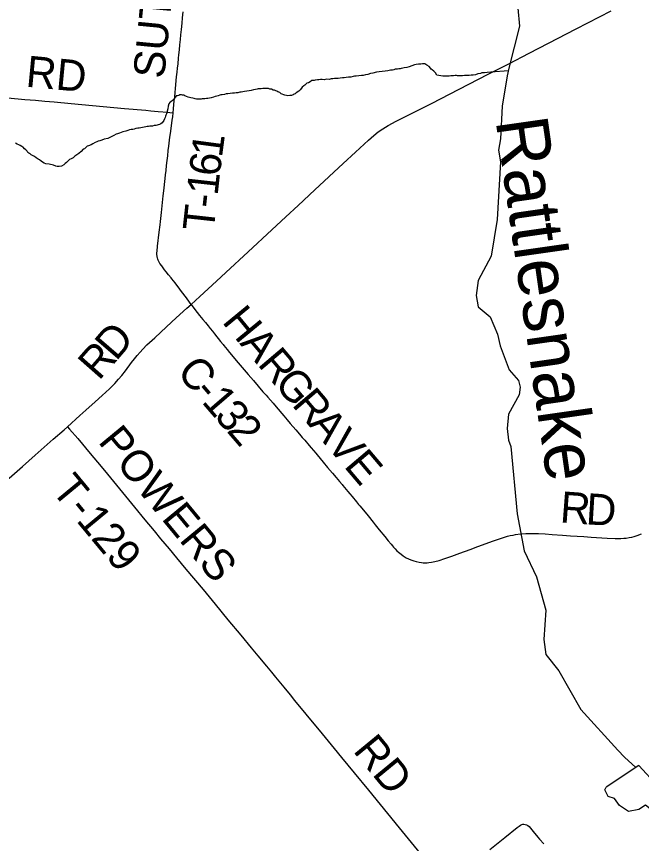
# Model space of a CAD drawing. Extents: x -49 to -8.2, y 9.4 to 23.5.
# Drawn here: x -11.737 to -11.168, y 9.826 to 10.579 of the extents above; entities that cross this region are included whole.
import ezdxf

# ---------------------------------------------------------------- set-up
doc = ezdxf.new("R2010")
doc.units = 0
for name, color, linetype in [('GM_X_County_Road', 7, 'Continuous'), ('GM_X_County_Road_Text', 7, 'Continuous'), ('GM_X_Minor_Lake', 7, 'Continuous'), ('GM_X_Minor_River', 7, 'Continuous'), ('GM_X_Minor_River_Text', 7, 'Continuous'), ('GM_X_Township_Road', 7, 'Continuous'), ('GM_X_Township_Road_Text', 7, 'Continuous')]:
    doc.layers.add(name, color=color, linetype=linetype)

msp = doc.modelspace()

# ---------------------------------------------------------------- linework, layer by layer
at = {"layer": 'GM_X_County_Road'}
for points in [[(-11.57821, 10.3169), (-11.57027, 10.32426), (-11.555, 10.33841), (-11.54655, 10.3462), (-11.5262, 10.36493), (-11.50461, 10.38506), (-11.49179, 10.39681), (-11.4804, 10.40739), (-11.4652, 10.4216), (-11.43949, 10.44551), (-11.42826, 10.4558), (-11.41642, 10.46679), (-11.41158, 10.47113), (-11.40751, 10.47445), (-11.40345, 10.47724), (-11.39864, 10.48004), (-11.39123, 10.48395), (-11.3591, 10.50027), (-11.3339, 10.5131), (-11.30739, 10.52677), (-11.28862, 10.53646), (-11.27006, 10.54591), (-11.25249, 10.55521), (-11.22712, 10.56837), (-11.19531, 10.58464)], [(-11.69091, 10.20559), (-11.69091, 10.20559), (-11.67963, 10.21577), (-11.67408, 10.22074), (-11.66548, 10.22836), (-11.65922, 10.23396), (-11.65263, 10.24012), (-11.64777, 10.24495), (-11.64417, 10.24885), (-11.64114, 10.25241), (-11.63788, 10.25658), (-11.63233, 10.26408), (-11.62972, 10.26755), (-11.62721, 10.27069), (-11.62459, 10.27374), (-11.62205, 10.27645), (-11.61833, 10.28017), (-11.61133, 10.28677), (-11.60052, 10.29657), (-11.59159, 10.30477), (-11.58195, 10.31356), (-11.57821, 10.3169)], [(-11.57821, 10.3169), (-11.57561, 10.31365), (-11.5725, 10.30977), (-11.57035, 10.30711), (-11.56742, 10.30349), (-11.56508, 10.30059), (-11.56255, 10.29746), (-11.56064, 10.29501), (-11.5587, 10.29259), (-11.55675, 10.29017), (-11.55128, 10.28341), (-11.54892, 10.28053), (-11.54833, 10.2798), (-11.54521, 10.27594), (-11.54305, 10.27329), (-11.53529, 10.26398), (-11.52622, 10.25334), (-11.52134, 10.2477), (-11.51261, 10.2376), (-11.50975, 10.23432), (-11.50811, 10.23245), (-11.50343, 10.22705), (-11.50222, 10.22564), (-11.49535, 10.21762), (-11.49355, 10.21548), (-11.49054, 10.21193), (-11.4877, 10.20864), (-11.48264, 10.20275), (-11.47941, 10.19898), (-11.47678, 10.19591), (-11.47457, 10.19331), (-11.47053, 10.18859), (-11.46871, 10.18647), (-11.4665, 10.18387), (-11.46449, 10.1815), (-11.4633, 10.18008), (-11.45771, 10.17342), (-11.45372, 10.16865), (-11.44931, 10.16343), (-11.44588, 10.15943), (-11.44288, 10.15587), (-11.44051, 10.15301), (-11.4397, 10.15208), (-11.43517, 10.14658), (-11.43338, 10.14444), (-11.4314, 10.14204), (-11.42741, 10.13728), (-11.42544, 10.13489), (-11.42425, 10.13345), (-11.41949, 10.12771), (-11.41675, 10.12435), (-11.41225, 10.11881), (-11.41028, 10.1164), (-11.40658, 10.1118), (-11.40152, 10.10552), (-11.39841, 10.10164), (-11.39581, 10.09853), (-11.39459, 10.09712), (-11.39356, 10.09594), (-11.3921, 10.09432), (-11.39053, 10.09271), (-11.38896, 10.09125), (-11.38676, 10.08947), (-11.38473, 10.08799), (-11.38207, 10.08632), (-11.38011, 10.0853), (-11.37781, 10.0843), (-11.37516, 10.08336), (-11.37286, 10.08271), (-11.37037, 10.08222), (-11.36823, 10.08189), (-11.36647, 10.08177), (-11.36418, 10.08168), (-11.36282, 10.08172), (-11.36147, 10.08185), (-11.35893, 10.08222), (-11.3559, 10.08279), (-11.35196, 10.0839), (-11.34692, 10.0855), (-11.34037, 10.08779), (-11.33319, 10.09037), (-11.32389, 10.09387), (-11.31691, 10.09647), (-11.3026, 10.10167), (-11.29439, 10.10447), (-11.28963, 10.10583), (-11.28723, 10.1064), (-11.28455, 10.10693), (-11.28238, 10.10733), (-11.27778, 10.10791), (-11.27316, 10.1083), (-11.27033, 10.1084), (-11.26759, 10.10847), (-11.2614, 10.10831), (-11.25552, 10.10799), (-11.24902, 10.10751), (-11.23972, 10.10681), (-11.23228, 10.10633), (-11.22019, 10.10554), (-11.21337, 10.10515), (-11.19879, 10.10422), (-11.19163, 10.10388), (-11.18899, 10.10381), (-11.18641, 10.10381), (-11.18367, 10.10398), (-11.18145, 10.10422), (-11.17884, 10.10462), (-11.17641, 10.10512), (-11.17427, 10.10566), (-11.17157, 10.10647), (-11.16744, 10.10792)], [(-11.89576, 10.02509), (-11.89021, 10.02995), (-11.87543, 10.04324), (-11.86266, 10.0546), (-11.84566, 10.06961), (-11.83196, 10.08179), (-11.82176, 10.09089), (-11.80957, 10.10148), (-11.79714, 10.11227), (-11.76884, 10.13703), (-11.75855, 10.14602), (-11.74403, 10.15868), (-11.73165, 10.16954), (-11.72021, 10.17959), (-11.70371, 10.19423), (-11.69393, 10.20286), (-11.69091, 10.20559)]]:
    msp.add_lwpolyline(points, dxfattribs=at)
at = {"layer": 'GM_X_Minor_Lake'}
for points in [[(-11.16997, 9.89692), (-11.15284, 9.87827), (-11.14689, 9.8647), (-11.13863, 9.85262), (-11.13023, 9.8375), (-11.13202, 9.82992), (-11.14099, 9.82774), (-11.15122, 9.83299), (-11.15604, 9.84541), (-11.15972, 9.85743), (-11.16406, 9.86071), (-11.17001, 9.85679), (-11.17935, 9.85518), (-11.18767, 9.86041), (-11.19217, 9.86693), (-11.19806, 9.86871), (-11.20104, 9.87464), (-11.19987, 9.8771)], [(-11.16997, 9.89692), (-11.19987, 9.8771)]]:
    msp.add_lwpolyline(points, dxfattribs=at)
at = {"layer": 'GM_X_Minor_River'}
for points in [[(-11.28023, 10.58714), (-11.27888, 10.57058), (-11.28842, 10.53228), (-11.29001, 10.52527), (-11.29468, 10.49775), (-11.29613, 10.46791), (-11.29795, 10.45766), (-11.29597, 10.44718), (-11.299, 10.39435), (-11.30449, 10.36095), (-11.31652, 10.33903), (-11.31837, 10.32536), (-11.31639, 10.31488), (-11.30544, 10.30582), (-11.29875, 10.28996), (-11.29639, 10.27947), (-11.28805, 10.25751), (-11.27978, 10.24771), (-11.27812, 10.2418), (-11.27896, 10.23477), (-11.28885, 10.21701), (-11.29013, 10.2041), (-11.28891, 10.19343), (-11.28669, 10.18751), (-11.28104, 10.1264), (-11.27454, 10.09267), (-11.26318, 10.06877), (-11.25473, 10.03862), (-11.25654, 10.01164), (-11.25478, 9.99812), (-11.24294, 9.98334), (-11.22274, 9.94792), (-11.18905, 9.91083), (-11.18302, 9.90467), (-11.1726, 9.89517)], [(-11.28896, 10.52989), (-11.30484, 10.52862), (-11.30828, 10.5283), (-11.31057, 10.52815), (-11.31209, 10.52818), (-11.31324, 10.52801), (-11.3142, 10.52765), (-11.31669, 10.52712), (-11.31879, 10.5264), (-11.3209, 10.52606), (-11.32281, 10.5259), (-11.32453, 10.52574), (-11.32605, 10.52577), (-11.32776, 10.5258), (-11.32891, 10.52563), (-11.33063, 10.52548), (-11.33215, 10.5255), (-11.33387, 10.52554), (-11.3354, 10.52537), (-11.33635, 10.52558), (-11.33749, 10.5256), (-11.33883, 10.52544), (-11.34016, 10.52546), (-11.3413, 10.52548), (-11.34283, 10.52513), (-11.34398, 10.52496), (-11.34531, 10.52498), (-11.34627, 10.525), (-11.34855, 10.52523), (-11.35216, 10.52568), (-11.35425, 10.5261), (-11.35536, 10.52802), (-11.35686, 10.52957), (-11.35836, 10.53074), (-11.3593, 10.53133), (-11.35985, 10.53248), (-11.36116, 10.53384), (-11.36324, 10.53502), (-11.36512, 10.5362), (-11.36722, 10.53643), (-11.36875, 10.53607), (-11.37085, 10.53592), (-11.37295, 10.53558), (-11.37448, 10.53542), (-11.37678, 10.53451), (-11.37928, 10.5336), (-11.38157, 10.53307), (-11.38387, 10.53255), (-11.38521, 10.53238), (-11.38655, 10.53202), (-11.38769, 10.53185), (-11.38884, 10.53188), (-11.38999, 10.53152), (-11.39094, 10.53153), (-11.39209, 10.53136), (-11.39324, 10.53101), (-11.39458, 10.53065), (-11.39649, 10.53049), (-11.39878, 10.52997), (-11.40127, 10.52963), (-11.40394, 10.52949), (-11.40662, 10.52897), (-11.4091, 10.52863), (-11.41235, 10.52793), (-11.41465, 10.5274), (-11.41714, 10.52669), (-11.41925, 10.52616), (-11.42116, 10.52581), (-11.42288, 10.52565), (-11.42766, 10.52498), (-11.42918, 10.52501), (-11.43052, 10.52465), (-11.43262, 10.52431), (-11.43453, 10.52415), (-11.43664, 10.52381), (-11.43854, 10.52366), (-11.44026, 10.5235), (-11.44236, 10.52335), (-11.44408, 10.523), (-11.4458, 10.52303), (-11.44733, 10.52287), (-11.44886, 10.52251), (-11.45057, 10.52255), (-11.45229, 10.5222), (-11.45458, 10.52224), (-11.45668, 10.5219), (-11.45859, 10.52193), (-11.4603, 10.52196), (-11.46183, 10.52161), (-11.46298, 10.52163), (-11.46489, 10.52148), (-11.46604, 10.52112), (-11.46699, 10.52114), (-11.46794, 10.52115), (-11.46949, 10.52004), (-11.47103, 10.51912), (-11.47276, 10.51858), (-11.4745, 10.5169), (-11.47547, 10.51615)], [(-11.47547, 10.51615), (-11.47682, 10.51504), (-11.4776, 10.5141), (-11.47858, 10.51259), (-11.47994, 10.51148), (-11.48226, 10.50981), (-11.48322, 10.50906), (-11.48418, 10.5087), (-11.48515, 10.50815), (-11.48668, 10.50741), (-11.48802, 10.50744), (-11.48993, 10.50728), (-11.49107, 10.5075), (-11.49258, 10.5079), (-11.49372, 10.50812), (-11.49505, 10.50871), (-11.49599, 10.50892), (-11.49712, 10.51008), (-11.49806, 10.51048), (-11.49901, 10.51088), (-11.49995, 10.51127), (-11.5009, 10.51186), (-11.50203, 10.51226), (-11.50317, 10.51248), (-11.50487, 10.51327), (-11.50621, 10.51329), (-11.50772, 10.5137), (-11.50924, 10.51392), (-11.51096, 10.51395), (-11.51287, 10.51399), (-11.51421, 10.51363), (-11.51554, 10.51366), (-11.51688, 10.51349), (-11.51803, 10.51313), (-11.51936, 10.51296), (-11.52128, 10.51262), (-11.52338, 10.51209), (-11.5253, 10.51174), (-11.5274, 10.5114), (-11.52931, 10.51105), (-11.53103, 10.51071), (-11.53237, 10.51054), (-11.53371, 10.51037), (-11.53543, 10.51002), (-11.53696, 10.50986), (-11.53848, 10.5097), (-11.54039, 10.50955), (-11.5446, 10.50905), (-11.54612, 10.50889), (-11.54766, 10.50835), (-11.54995, 10.50801), (-11.5511, 10.50803), (-11.55205, 10.50767), (-11.55359, 10.50731), (-11.55474, 10.50676), (-11.55608, 10.50641), (-11.5578, 10.50606), (-11.55972, 10.50533), (-11.56125, 10.50517), (-11.56297, 10.50482), (-11.56411, 10.50484), (-11.56546, 10.50449), (-11.5666, 10.50451), (-11.56794, 10.50434), (-11.56889, 10.50417), (-11.57061, 10.5042), (-11.57175, 10.50422), (-11.57308, 10.50425), (-11.57441, 10.50446), (-11.57536, 10.50467), (-11.57669, 10.50508), (-11.5784, 10.50549), (-11.57973, 10.5057), (-11.58086, 10.5061), (-11.58238, 10.5067), (-11.58389, 10.5073), (-11.58484, 10.5077), (-11.58598, 10.50791), (-11.58693, 10.50793), (-11.58826, 10.50795), (-11.58922, 10.50759), (-11.59056, 10.50723), (-11.59171, 10.50707), (-11.59231, 10.50555), (-11.59406, 10.50387), (-11.59522, 10.50294), (-11.59657, 10.50164), (-11.59754, 10.50108), (-11.59832, 10.49995), (-11.59893, 10.49768), (-11.59936, 10.49522), (-11.59997, 10.49332), (-11.60019, 10.49181), (-11.60059, 10.49067), (-11.60118, 10.48954), (-11.60139, 10.48859), (-11.60179, 10.48746), (-11.60239, 10.48614), (-11.60298, 10.48482), (-11.60455, 10.48256), (-11.60571, 10.48163)], [(-11.60571, 10.48163), (-11.60686, 10.48108), (-11.61031, 10.48019), (-11.61165, 10.48003), (-11.61337, 10.47968), (-11.61471, 10.47951), (-11.61585, 10.47953), (-11.61681, 10.47936), (-11.61814, 10.47919), (-11.61948, 10.47903), (-11.62101, 10.47868), (-11.62235, 10.47832), (-11.62388, 10.47816), (-11.62541, 10.47781), (-11.62656, 10.47764), (-11.62847, 10.47729), (-11.63, 10.47694), (-11.63115, 10.47658), (-11.63268, 10.47642), (-11.63421, 10.47607), (-11.63575, 10.47552), (-11.63766, 10.47499), (-11.64034, 10.47428), (-11.64188, 10.47373), (-11.64342, 10.473), (-11.64514, 10.47246), (-11.64648, 10.47229), (-11.6486, 10.471), (-11.6511, 10.46991), (-11.65398, 10.46844), (-11.65724, 10.46754), (-11.65954, 10.46664), (-11.66127, 10.4661), (-11.6628, 10.46574), (-11.66395, 10.46519), (-11.66568, 10.46466), (-11.6676, 10.46355), (-11.66934, 10.46263), (-11.67164, 10.46172), (-11.67279, 10.46136), (-11.67395, 10.46024), (-11.67531, 10.45893), (-11.67646, 10.45857), (-11.67822, 10.45632), (-11.68054, 10.45465), (-11.68227, 10.45354), (-11.68401, 10.45224), (-11.68576, 10.45075), (-11.68749, 10.44983), (-11.68884, 10.44909), (-11.6898, 10.44835), (-11.69156, 10.44629), (-11.69291, 10.44536), (-11.69426, 10.44425), (-11.69619, 10.44314), (-11.69829, 10.4428), (-11.7002, 10.44264), (-11.70133, 10.44323), (-11.70361, 10.44385), (-11.70759, 10.44487), (-11.71044, 10.44531), (-11.71196, 10.44571), (-11.71347, 10.44669), (-11.71478, 10.44767), (-11.71629, 10.44884), (-11.71742, 10.44943), (-11.71836, 10.45002), (-11.71949, 10.45061), (-11.72081, 10.45178), (-11.72194, 10.45256), (-11.72382, 10.45355), (-11.72495, 10.45433), (-11.7259, 10.45492), (-11.72703, 10.45551), (-11.72758, 10.45666), (-11.7287, 10.45782), (-11.72983, 10.45879), (-11.73113, 10.46034), (-11.73245, 10.46113), (-11.73396, 10.46192), (-11.73509, 10.46251), (-11.73661, 10.46311), (-11.73812, 10.46409)]]:
    msp.add_lwpolyline(points, dxfattribs=at)
at = {"layer": 'GM_X_Township_Road'}
for points in [[(-11.59451, 10.49173), (-11.59413, 10.49527), (-11.59374, 10.49928), (-11.59343, 10.50269), (-11.5931, 10.50639), (-11.59275, 10.5101), (-11.59238, 10.51381), (-11.59204, 10.5172), (-11.5916, 10.52121), (-11.59128, 10.52461), (-11.59085, 10.52862), (-11.59049, 10.53233), (-11.59005, 10.53634), (-11.58954, 10.54159), (-11.58923, 10.54468), (-11.5888, 10.549), (-11.58834, 10.55363), (-11.58785, 10.55857), (-11.58744, 10.5629), (-11.58695, 10.56753), (-11.5864, 10.5734), (-11.58595, 10.57835), (-11.58546, 10.58361)], [(-11.74517, 10.50526), (-11.7297, 10.50388), (-11.7201, 10.50311), (-11.71144, 10.50236), (-11.70308, 10.50163), (-11.68731, 10.50016), (-11.66813, 10.4984), (-11.63873, 10.49574), (-11.61924, 10.494), (-11.61491, 10.49358), (-11.60827, 10.49299), (-11.59946, 10.4922), (-11.5976, 10.49203), (-11.59451, 10.49173)], [(-11.60899, 10.36029), (-11.60915, 10.36108), (-11.60927, 10.36262), (-11.60927, 10.36399), (-11.60919, 10.36572), (-11.60873, 10.37005), (-11.6072, 10.38301), (-11.60645, 10.38949), (-11.60609, 10.39258), (-11.60515, 10.40091), (-11.60347, 10.41604), (-11.60295, 10.42067), (-11.60171, 10.43178), (-11.60137, 10.43517), (-11.60093, 10.43918), (-11.60041, 10.4438), (-11.59994, 10.44812), (-11.59944, 10.45244), (-11.59889, 10.45738), (-11.5984, 10.46139), (-11.5974, 10.4694), (-11.59698, 10.47279), (-11.59634, 10.4774), (-11.59529, 10.4851), (-11.59492, 10.48818), (-11.59452, 10.49157), (-11.59451, 10.49173)], [(-11.57821, 10.3169), (-11.57895, 10.31817), (-11.5796, 10.31928), (-11.58231, 10.32309), (-11.58674, 10.32899), (-11.58824, 10.33096), (-11.59261, 10.33662), (-11.5957, 10.34051), (-11.59627, 10.34125), (-11.59861, 10.34414), (-11.60076, 10.34679), (-11.60232, 10.34873), (-11.60494, 10.3522), (-11.60654, 10.35451), (-11.60774, 10.35668), (-11.60811, 10.35753), (-11.60845, 10.35837), (-11.60886, 10.3596), (-11.60899, 10.36029)], [(-11.69091, 10.20559), (-11.68893, 10.20334), (-11.6814, 10.1948), (-11.67001, 10.18125), (-11.66343, 10.17339), (-11.6571, 10.16572), (-11.64878, 10.15568), (-11.6296, 10.13243), (-11.62018, 10.12086), (-11.61193, 10.11076), (-11.6059, 10.10365), (-11.59814, 10.09434), (-11.5914, 10.08621), (-11.58285, 10.07595), (-11.56727, 10.05738), (-11.55618, 10.04397), (-11.54454, 10.02981), (-11.53277, 10.01576), (-11.52325, 10.00428), (-11.51721, 9.99679), (-11.5095, 9.98744), (-11.5049, 9.9819)], [(-11.5049, 9.9819), (-11.50116, 9.9774), (-11.49366, 9.96828), (-11.4879, 9.96136), (-11.48375, 9.95633), (-11.47346, 9.94387), (-11.45862, 9.92591), (-11.4476, 9.91244), (-11.44093, 9.90425), (-11.4295, 9.89032), (-11.41651, 9.87445), (-11.38839, 9.84005), (-11.38032, 9.83019), (-11.36237, 9.80834)], [(-11.30578, 9.82049), (-11.2922, 9.83136), (-11.2808, 9.8405), (-11.27905, 9.8418), (-11.27774, 9.84263), (-11.27659, 9.84313), (-11.2757, 9.84335), (-11.27478, 9.84344), (-11.27356, 9.84329), (-11.27239, 9.84288), (-11.27132, 9.84227), (-11.2701, 9.84131), (-11.2688, 9.83997), (-11.2662, 9.83686), (-11.26218, 9.83172), (-11.26057, 9.82983), (-11.25658, 9.82549)]]:
    msp.add_lwpolyline(points, dxfattribs=at)

# ---------------------------------------------------------------- texts
at = {"layer": 'GM_X_County_Road_Text'}
for s, rotation, p in [('H', 309.44947, (-11.5506, 10.30112)), ('D', 49.35793, (-11.64657, 10.26476)), ('A', 310.30072, (-11.53442, 10.28147)), ('R', 48.70355, (-11.6622, 10.24697)), ('R', 310.30674, (-11.51825, 10.2624)), ('C', 309.75585, (-11.59208, 10.25541)), ('G', 310.30417, (-11.50315, 10.2446)), ('-', 310.62453, (-11.57686, 10.23711)), ('1', 310.74338, (-11.56922, 10.2282)), ('R', 310.30157, (-11.48698, 10.22554)), ('3', 310.79427, (-11.55778, 10.21493)), ('A', 310.30337, (-11.47189, 10.20774)), ('2', 310.79763, (-11.54634, 10.20168)), ('V', 310.30602, (-11.45572, 10.18868)), ('E', 310.30381, (-11.43955, 10.16961)), ('R', 355.73391, (-11.24245, 10.11855)), ('D', 356.52156, (-11.21877, 10.11678))]:
    msp.add_text(s, height=0.02841, rotation=rotation, dxfattribs=at).set_placement(p)
at = {"layer": 'GM_X_Minor_River_Text'}
msp.add_text('Rattlesnake', height=0.0473464, rotation=278.1375, dxfattribs=at).set_placement((-11.30064, 10.48479))
at = {"layer": 'GM_X_Township_Road_Text'}
for s, height, rotation, p in [('SUTTON', 0.028409, 84.47772, (-11.60272, 10.52225)), ('RD', 0.028409, 354.58293, (-11.72948, 10.5156)), ('1', 0.02841, 82.39538, (-11.55007, 10.45031)), ('6', 0.02841, 83.34488, (-11.55209, 10.43305)), ('1', 0.02841, 83.64342, (-11.55402, 10.41569)), ('-', 0.02841, 83.74298, (-11.55529, 10.40411)), ('T', 0.02841, 83.7651, (-11.5576, 10.38299)), ('POWERS', 0.028409, 309.54889, (-11.66364, 10.19184)), ('T-129', 0.028409, 309.56525, (-11.70633, 10.14776)), ('RD', 0.028409, 309.42358, (-11.43121, 9.91024))]:
    msp.add_text(s, height=height, rotation=rotation, dxfattribs=at).set_placement(p)

doc.saveas('drawing.dxf')
